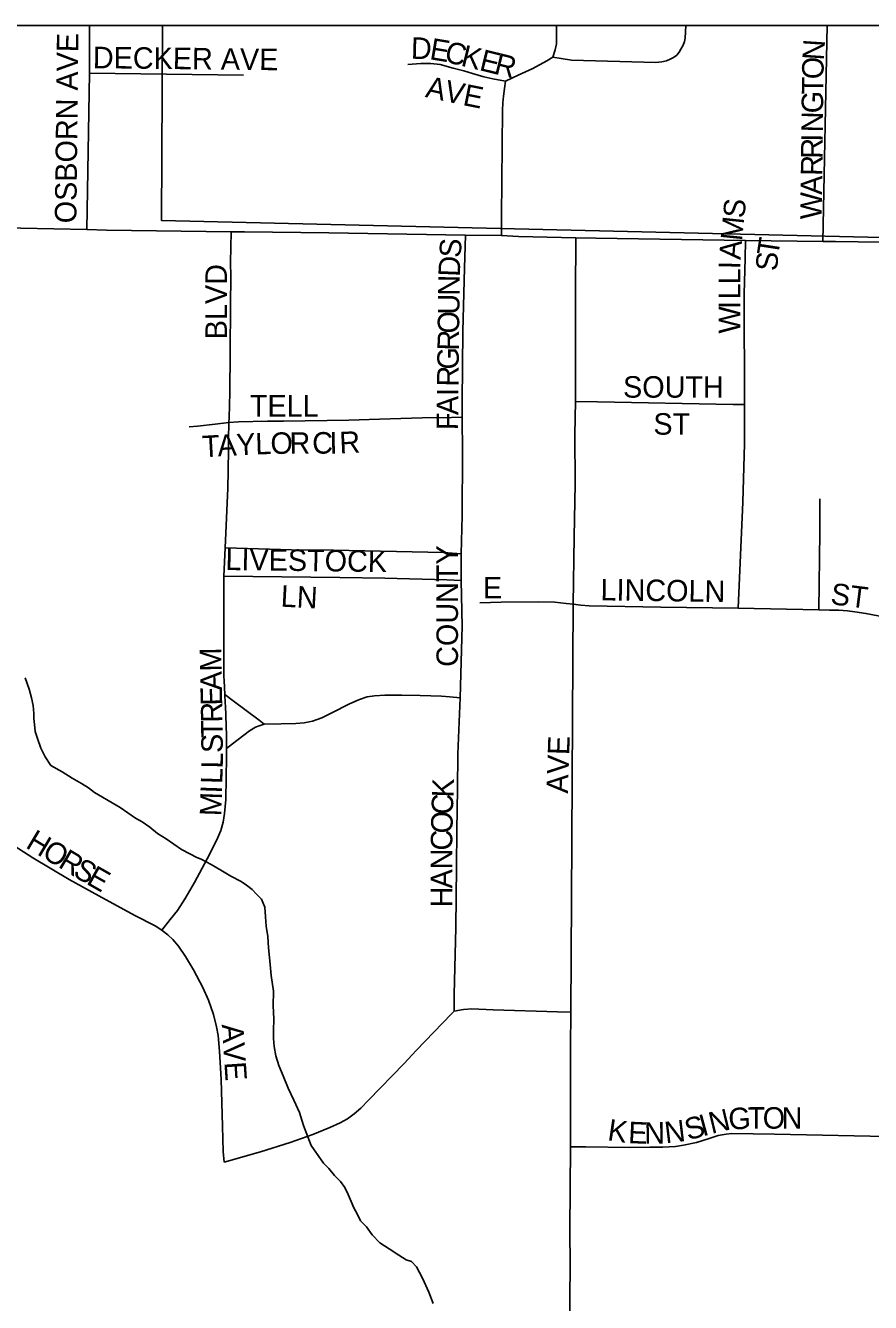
# Model space of a CAD drawing. Extents: x 0 to 68, y 0 to 52.9.
# Drawn here: x 56.116 to 57.097, y 51.458 to 52.941 of the extents above; entities that cross this region are included whole.
import ezdxf

# ---------------------------------------------------------------- set-up
doc = ezdxf.new("R2010")
doc.units = 0
for name, color, linetype in [('Default', 7, 'Continuous'), ('GM_X_Minor_River', 7, 'Continuous'), ('GM_X_State_Route', 7, 'Continuous')]:
    doc.layers.add(name, color=color, linetype=linetype)

msp = doc.modelspace()

# ---------------------------------------------------------------- linework, layer by layer
at = {"layer": 'Default'}
msp.add_line((49.5172, 52.9414), (67.9972, 52.9414), dxfattribs=at)
for points in [[(56.1902, 52.8861), (56.1902, 52.9024), (56.1904, 52.9414)], [(58.9659, 52.9414), (58.9639, 52.6515), (56.2737, 52.715), (56.2751, 52.9414)], [(56.7283, 52.9045), (56.7312, 52.9132), (56.7325, 52.9202), (56.7327, 52.9279), (56.7328, 52.9414)], [(56.7283, 52.9045), (56.7501, 52.9013), (56.8478, 52.8986), (56.855, 52.8994), (56.8602, 52.9006), (56.8646, 52.9022), (56.8686, 52.9042), (56.8722, 52.907), (56.8749, 52.9106), (56.8772, 52.9138), (56.8797, 52.9186), (56.8812, 52.9229), (56.882, 52.9267), (56.8829, 52.9414)], [(57.0421, 52.6907), (57.0471, 52.9414)], [(56.6732, 52.877), (56.6881, 52.8839), (56.7051, 52.8915), (56.7214, 52.9003), (56.7283, 52.9045)], [(56.1871, 52.7045), (56.1902, 52.8861)], [(56.1902, 52.8861), (56.369, 52.8838)], [(56.5598, 52.8963), (56.575, 52.8973), (56.5866, 52.8975), (56.5975, 52.8963), (56.6127, 52.8921), (56.6248, 52.8889), (56.635, 52.8856), (56.6481, 52.882), (56.6586, 52.8797), (56.6732, 52.877)], [(56.6687, 52.6974), (56.6689, 52.7201), (56.6696, 52.8022), (56.6698, 52.8433), (56.6702, 52.8516), (56.6711, 52.8593), (56.6722, 52.8681), (56.6732, 52.877)], [(56.3522, 52.4804), (56.3524, 52.4856), (56.3531, 52.5151), (56.3537, 52.5611), (56.3538, 52.6169), (56.3542, 52.6497), (56.354, 52.6662), (56.3547, 52.7019)], [(56.6231, 52.4863), (56.623, 52.5045), (56.6237, 52.5863), (56.6258, 52.6595), (56.6268, 52.6981)], [(56.7546, 52.5645), (56.7546, 52.6436), (56.755, 52.6811), (56.7552, 52.6949)], [(56.9509, 52.5011), (56.9504, 52.6301), (56.9516, 52.6709), (56.9523, 52.6919)], [(56.7546, 52.5045), (56.7546, 52.5316), (56.7546, 52.5645)], [(56.752, 52.2691), (56.7532, 52.3475), (56.7543, 52.409), (56.7539, 52.4663), (56.7546, 52.5045)], [(56.7546, 52.5045), (56.7804, 52.5041), (56.9378, 52.5013), (56.9509, 52.5011)], [(56.9437, 52.2644), (56.9492, 52.3876), (56.9511, 52.4555), (56.9511, 52.4763), (56.9509, 52.5011)], [(56.3522, 52.4804), (56.3632, 52.4811), (56.3968, 52.4819), (56.4156, 52.4817), (56.4914, 52.4831), (56.5271, 52.4843), (56.5767, 52.4857), (56.6108, 52.4861), (56.6231, 52.4863)], [(56.6219, 52.3278), (56.6231, 52.3718), (56.6233, 52.4456), (56.6231, 52.4863)], [(56.3061, 52.4753), (56.3157, 52.4762), (56.3361, 52.4785), (56.3522, 52.4804)], [(56.3476, 52.3348), (56.3507, 52.404), (56.3511, 52.4236), (56.3515, 52.4498), (56.3517, 52.4611), (56.3522, 52.4804)], [(57.0371, 52.2625), (57.0383, 52.3526), (57.0383, 52.3916)], [(56.3461, 52.3018), (56.3476, 52.3348)], [(56.3476, 52.3348), (56.3609, 52.3344), (56.4247, 52.3324), (56.4738, 52.332), (56.6014, 52.3293), (56.6219, 52.3278)], [(56.6218, 52.2968), (56.6219, 52.3278)], [(56.3461, 52.3018), (56.4808, 52.3001), (56.5332, 52.2993), (56.6052, 52.2974), (56.6218, 52.2968)], [(56.3474, 52.1642), (56.3465, 52.1804), (56.3463, 52.1853), (56.3461, 52.3018)], [(56.6208, 52.1603), (56.6229, 52.2437), (56.6218, 52.2968)], [(56.6435, 52.2706), (56.6684, 52.2716), (56.7112, 52.2718), (56.7306, 52.2714), (56.744, 52.2701), (56.752, 52.2691)], [(56.7491, 51.7951), (56.7501, 51.9267), (56.7517, 52.2047), (56.752, 52.2691)], [(56.752, 52.2691), (56.7608, 52.268), (56.7706, 52.2674), (56.8537, 52.2657), (56.9437, 52.2644)], [(56.9437, 52.2644), (57.0371, 52.2625)], [(57.0371, 52.2625), (57.0498, 52.2624), (57.0604, 52.2622), (57.0706, 52.2616), (57.079, 52.2605), (57.0919, 52.2585), (57.1304, 52.2511), (57.1388, 52.2496), (57.1482, 52.2484), (57.1559, 52.2475), (57.1628, 52.2472), (57.1874, 52.247), (57.2071, 52.2468)], [(56.3495, 52.1015), (56.3494, 52.1165), (56.3481, 52.151), (56.3479, 52.1542), (56.3474, 52.1642)], [(56.3474, 52.1642), (56.3571, 52.157), (56.3873, 52.1344), (56.3932, 52.13)], [(56.3932, 52.13), (56.4129, 52.1304), (56.4297, 52.1307), (56.4396, 52.1315), (56.4491, 52.1334), (56.4599, 52.1373), (56.4717, 52.143), (56.4921, 52.1533), (56.5037, 52.1585), (56.5126, 52.1614), (56.5213, 52.1626), (56.5331, 52.1635), (56.5529, 52.1636), (56.5742, 52.1632), (56.5989, 52.1624), (56.6086, 52.1615), (56.6208, 52.1603)], [(56.6138, 51.7965), (56.6136, 51.8156), (56.6155, 51.8936), (56.6164, 51.9641), (56.6168, 52.0068), (56.6177, 52.0544), (56.6181, 52.0954), (56.6208, 52.1603)], [(56.3495, 52.1015), (56.3564, 52.1069), (56.3759, 52.1221), (56.3832, 52.1264), (56.3872, 52.128), (56.3932, 52.13)], [(56.2744, 51.8904), (56.2841, 51.9029), (56.2923, 51.9134), (56.3014, 51.9273), (56.3122, 51.9458), (56.327, 51.9733), (56.3382, 51.9954), (56.3427, 52.0062), (56.3455, 52.0159), (56.3472, 52.0259), (56.3485, 52.0424), (56.3495, 52.0917), (56.3495, 52.1015)], [(56.2744, 51.8904), (56.2663, 51.8956), (56.243, 51.9076), (56.2012, 51.9304), (56.1666, 51.9493), (56.1243, 51.9744), (56.0817, 52.0018)], [(56.3468, 51.621), (56.3454, 51.6333), (56.3445, 51.6629), (56.3432, 51.717), (56.3411, 51.7498), (56.3395, 51.7682), (56.3379, 51.7781), (56.3342, 51.7926), (56.3283, 51.8091), (56.322, 51.824), (56.3109, 51.8443), (56.3018, 51.8599), (56.2934, 51.8721), (56.287, 51.8796), (56.2811, 51.8852), (56.2746, 51.8903), (56.2744, 51.8904)], [(56.3468, 51.621), (56.3888, 51.6332), (56.4232, 51.6439), (56.4496, 51.6531), (56.4694, 51.6611), (56.4813, 51.6666), (56.4898, 51.6715), (56.4978, 51.6772), (56.5053, 51.6837), (56.5144, 51.6931), (56.5556, 51.7357), (56.5695, 51.7506), (56.6106, 51.7935), (56.6138, 51.7965)], [(56.6138, 51.7965), (56.6245, 51.7982), (56.6343, 51.799), (56.6589, 51.7978), (56.7338, 51.7955), (56.7491, 51.7951)], [(56.749, 51.6388), (56.7488, 51.7551), (56.7491, 51.7951)], [(56.749, 51.6388), (56.7665, 51.6388), (56.8173, 51.638), (56.8412, 51.6384), (56.8563, 51.6386), (56.8633, 51.6387), (56.8709, 51.6392), (56.88, 51.6406), (56.8954, 51.6438), (56.9087, 51.6483), (56.9205, 51.6518), (56.9298, 51.6537), (56.9362, 51.6543), (56.9859, 51.6537), (57.1339, 51.6505)], [(56.7466, 51.2846), (56.7474, 51.3873), (56.7483, 51.5015), (56.7482, 51.5422), (56.749, 51.6388)]]:
    msp.add_lwpolyline(points, dxfattribs=at)
at = {"layer": 'GM_X_Minor_River'}
msp.add_lwpolyline([(56.1154, 52.1837), (56.1201, 52.1705), (56.1229, 52.1604), (56.1248, 52.1514), (56.1256, 52.1423), (56.1255, 52.1363), (56.1263, 52.1293), (56.1272, 52.1212), (56.13, 52.1132), (56.1338, 52.102), (56.1386, 52.0919), (56.1454, 52.0817), (56.1583, 52.0745), (56.1702, 52.0672), (56.1811, 52.061), (56.189, 52.0558), (56.196, 52.0506), (56.2257, 52.033), (56.2346, 52.0268), (56.2435, 52.0206), (56.2514, 52.0164), (56.2604, 52.0102), (56.2692, 52.003), (56.2791, 51.9968), (56.288, 51.9906), (56.297, 51.9844), (56.3069, 51.9792), (56.3148, 51.975), (56.3198, 51.9729), (56.3317, 51.9667), (56.3426, 51.9604), (56.3545, 51.9532), (56.3664, 51.9469), (56.3724, 51.9428), (56.3793, 51.9376), (56.3842, 51.9325), (56.3901, 51.9264), (56.3939, 51.9173), (56.3947, 51.9062), (56.3955, 51.8952), (56.3972, 51.8831), (56.398, 51.87), (56.3997, 51.855), (56.4013, 51.8379), (56.404, 51.8198), (56.4036, 51.8027), (56.4043, 51.7877), (56.404, 51.7736), (56.4039, 51.7646), (56.4047, 51.7555), (56.4065, 51.7445), (56.4103, 51.7334), (56.415, 51.7212), (56.4208, 51.7071), (56.4275, 51.6929), (56.4342, 51.6787), (56.4389, 51.6636), (56.4437, 51.6504), (56.4475, 51.6403), (56.4621, 51.62), (56.468, 51.6138), (56.4749, 51.6057), (56.4818, 51.5985), (56.4866, 51.5914), (56.4905, 51.5833), (56.4943, 51.5752), (56.4972, 51.5681), (56.5011, 51.561), (56.5049, 51.5529), (56.5118, 51.5458), (56.5186, 51.5366), (56.5275, 51.5274), (56.5384, 51.5202), (56.5493, 51.5129), (56.5582, 51.5077), (56.5642, 51.5056), (56.5701, 51.4995), (56.5768, 51.4863), (56.5845, 51.4701), (56.5893, 51.4569)], dxfattribs=at)
at = {"layer": 'GM_X_State_Route'}
msp.add_lwpolyline([(55.9568, 52.709), (56.1871, 52.7045), (56.21, 52.7037), (56.3547, 52.7019), (56.3701, 52.7017), (56.4681, 52.7008), (56.6268, 52.6981), (56.6687, 52.6974), (56.6885, 52.6963), (56.7552, 52.6949), (56.7784, 52.6944), (56.9523, 52.6919), (57.0421, 52.6907), (57.0567, 52.6904), (57.2403, 52.6877), (57.2777, 52.6871), (57.3595, 52.6858), (57.5068, 52.6832), (57.7062, 52.6784), (57.8669, 52.6745), (57.9965, 52.6726), (58.0634, 52.6726), (58.1989, 52.6703)], dxfattribs=at)

# ---------------------------------------------------------------- texts
at = {"layer": 'Default'}
for s, rotation, p in [('OSBORN AVE', 89.3493, (56.1749, 52.7116)), ('DECKER AVE', 359.3493, (56.194, 52.8919)), ('D', 358.4477, (56.5633, 52.9029)), ('E', 350.641, (56.5844, 52.9024)), ('C', 346.5175, (56.6013, 52.8996)), ('K', 346.25, (56.6205, 52.895)), ('E', 346.2711, (56.6419, 52.8898)), ('N', 86.3037, (57.043, 52.9005)), ('R', 346.2464, (56.659, 52.8856)), ('O', 89.2495, (57.0427, 52.8789)), ('A', 347.7297, (56.5794, 52.8586)), ('V', 347.8119, (56.601, 52.8539)), ('E', 348.591, (56.6228, 52.8492)), ('T', 89.2545, (57.0425, 52.8613)), ('G', 89.2495, (57.0422, 52.8393)), ('N', 89.227, (57.0419, 52.8173)), ('I', 89.2233, (57.0418, 52.8063)), ('R', 89.2471, (57.0415, 52.7865)), ('R', 89.2576, (57.0413, 52.7667)), ('A', 89.2349, (57.041, 52.7447)), ('S', 84.0882, (56.9507, 52.7169)), ('W', 89.2603, (57.0406, 52.7161)), ('M', 84.1245, (56.948, 52.6906)), ('S', 86.0351, (56.6212, 52.6711)), ('A', 85.5594, (56.9463, 52.6689)), ('T', 81.2788, (56.99, 52.6727)), ('S', 86.6095, (56.989, 52.6558)), ('BLVD', 90, (56.3498, 52.577)), ('D', 87.7041, (56.6203, 52.6493)), ('I', 88.7755, (56.946, 52.6582)), ('N', 89.317, (56.62, 52.6275)), ('L', 89.9572, (56.946, 52.6408)), ('L', 89.9453, (56.946, 52.6232)), ('U', 89.317, (56.6198, 52.6055)), ('I', 89.9573, (56.946, 52.6122)), ('O', 89.317, (56.6195, 52.5835)), ('W', 89.9496, (56.946, 52.5836)), ('R', 89.32, (56.6193, 52.5637)), ('G', 89.317, (56.619, 52.5417)), ('R', 89.32, (56.6188, 52.5219)), ('SOUTH', 0, (56.8099, 52.5091)), ('I', 89.315, (56.6187, 52.5109)), ('TELL', 0, (56.3765, 52.4871)), ('A', 89.317, (56.6184, 52.4889)), ('F', 89.317, (56.6182, 52.4713)), ('ST', 0, (56.8451, 52.4661)), ('Y', 2.8209, (56.3613, 52.442)), ('L', 1.7763, (56.3831, 52.4431)), ('O', 1.0929, (56.4006, 52.4436)), ('R', 0.1214, (56.4225, 52.444)), ('C', 0.1128, (56.4489, 52.4441)), ('I', 0.9397, (56.4691, 52.4441)), ('R', 2.8197, (56.481, 52.4443)), ('T', 3.2526, (56.3218, 52.4398)), ('A', 3.215, (56.3394, 52.4408)), ('COUNTY', 90, (56.6182, 52.1964)), ('LIVESTOCK', 359.2563, (56.348, 52.3089)), ('LN', 356.989, (56.4119, 52.2664)), ('E', 0, (56.6471, 52.2759)), ('LINCOLN', 359.1935, (56.7836, 52.2737)), ('ST', 352.8683, (57.0501, 52.2693)), ('M', 90.972, (56.3437, 52.1912)), ('A', 90.9399, (56.3441, 52.1692)), ('E', 90.9562, (56.3444, 52.1516)), ('R', 90.9795, (56.3447, 52.1318)), ('T', 90.9497, (56.345, 52.1142)), ('S', 90.6733, (56.3452, 52.0965)), ('AVE', 88.0264, (56.7458, 52.0491)), ('L', 89.1412, (56.345, 52.0782)), ('L', 88.1691, (56.3444, 52.0601)), ('I', 88.1863, (56.344, 52.0491)), ('K', 87.9452, (56.6129, 52.0443)), ('M', 88.1782, (56.3432, 52.0227)), ('C', 87.984, (56.6122, 52.0245)), ('O', 88.5357, (56.6117, 52.0026)), ('H', 329.1, (56.1149, 51.987)), ('O', 329.099, (56.1338, 51.9757)), ('C', 89.83, (56.6116, 51.983)), ('R', 329.1156, (56.1527, 51.9644)), ('N', 89.9781, (56.6116, 51.961)), ('S', 329.0925, (56.1697, 51.9543)), ('E', 330.3908, (56.1853, 51.9449)), ('A', 89.9928, (56.6116, 51.939)), ('H', 89.9781, (56.6116, 51.917)), ('A', 273.9159, (56.3438, 51.7809)), ('V', 273.9159, (56.3453, 51.759)), ('E', 273.8832, (56.3468, 51.737)), ('N', 13.5221, (56.9127, 51.6537)), ('G', 3.1932, (56.9329, 51.6586)), ('T', 0.082, (56.9545, 51.6599)), ('O', 0, (56.9721, 51.6599)), ('N', 0, (56.9941, 51.6599)), ('K', 351.7308, (56.791, 51.6466)), ('E', 357.4412, (56.8155, 51.6432)), ('N', 0.6462, (56.8346, 51.6424)), ('N', 6.7439, (56.8595, 51.6428)), ('S', 15.3447, (56.8854, 51.6462)), ('I', 15.2666, (56.9023, 51.6508))]:
    msp.add_text(s, height=0.025, rotation=rotation, dxfattribs=at).set_placement(p)

doc.saveas('drawing.dxf')
